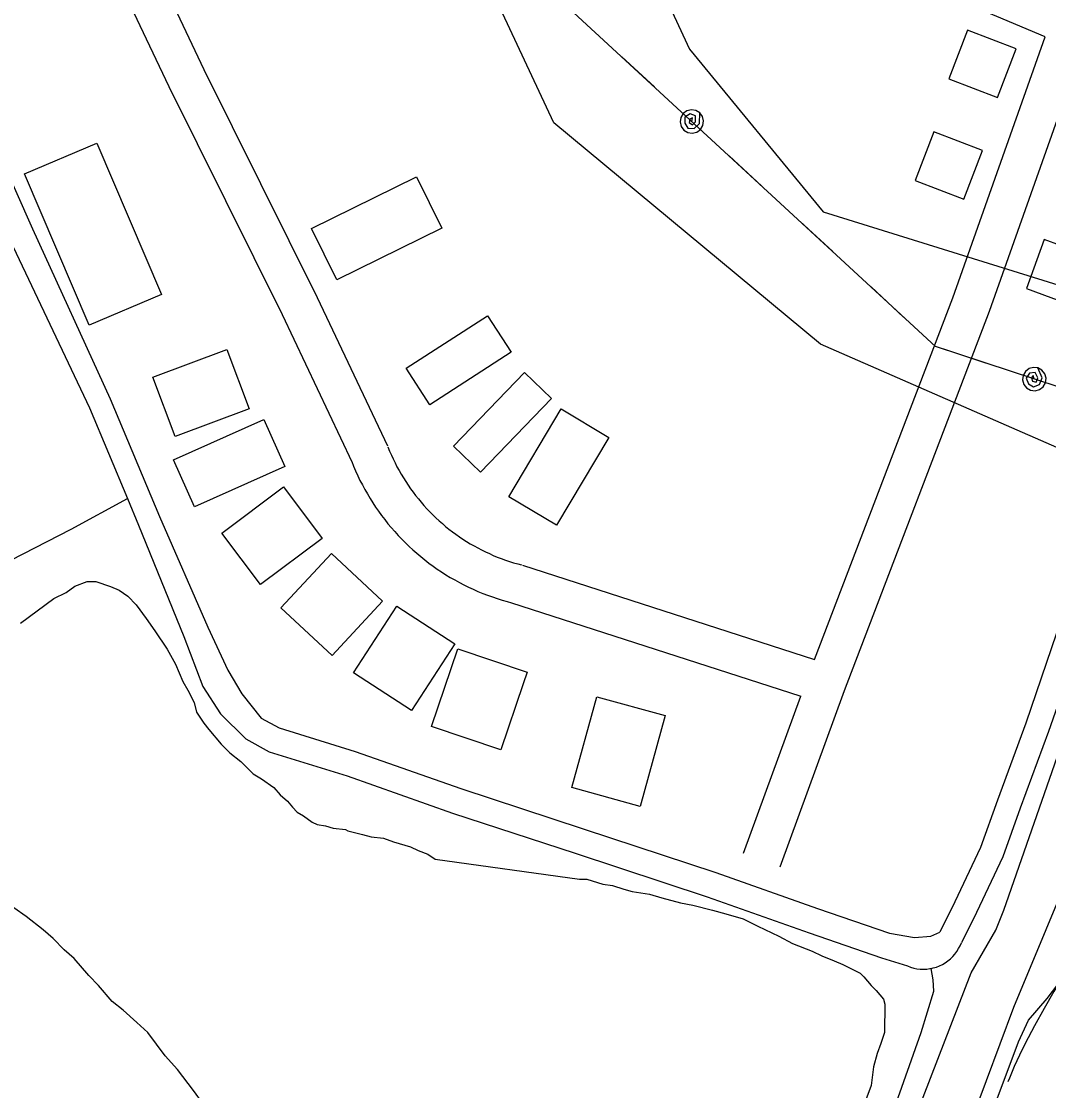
# Model space of a CAD drawing. Extents: x 3567028 to 3605064, y 510945 to 536587.
# Drawn here: x 3585514 to 3586301, y 532203 to 533023 of the extents above; entities that cross this region are included whole.
import ezdxf

# ---------------------------------------------------------------- set-up
doc = ezdxf.new("R2010")
doc.units = 0
for name, color, linetype in [('V-BLDG-OTLN', 7, 'Continuous'), ('V-LEVE-TOET', 7, 'Continuous'), ('V-ROAD-CNTR', 7, 'Continuous'), ('V-SITE-VEGE', 7, 'Continuous'), ('V-TOPO-SHOR', 7, 'Continuous'), ('V-UTIL-LINE', 7, 'Continuous')]:
    doc.layers.add(name, color=color, linetype=linetype)

msp = doc.modelspace()

# ---------------------------------------------------------------- linework, layer by layer
at = {"layer": 'V-BLDG-OTLN'}
for points in [[(3586261.85, 532964.06), (3586276.16, 533001.41), (3586238.81, 533015.72), (3586224.5, 532978.37)], [(3586235.87, 532886.18), (3586250.18, 532923.53), (3586212.83, 532937.84), (3586198.52, 532900.49)], [(3585565.58, 532789.56), (3585516.03, 532905.54), (3585571.49, 532929.24), (3585621.04, 532813.25)], [(3585835.75, 532864.09), (3585755.3, 532824.52), (3585736.01, 532863.75), (3585816.46, 532903.32)], [(3586297.61, 532855.24), (3586283.83, 532817.69), (3586321.38, 532803.91), (3586335.16, 532841.46)], [(3585808.51, 532756.57), (3585870.87, 532796.79), (3585888.91, 532768.82), (3585826.55, 532728.6)], [(3585688.14, 532725.44), (3585631.41, 532704.22), (3585614.38, 532749.75), (3585671.11, 532770.97)], [(3585844.88, 532696.83), (3585899.17, 532753.34), (3585919.86, 532733.46), (3585865.57, 532676.95)], [(3585887.07, 532658.11), (3585927.2, 532725.43), (3585963.87, 532703.57), (3585923.74, 532636.25)], [(3585715.46, 532681.2), (3585646.26, 532650.28), (3585630.07, 532686.51), (3585699.27, 532717.43)], [(3585744.15, 532626.22), (3585696.92, 532590.77), (3585667.28, 532630.26), (3585714.51, 532665.71)], [(3585790.41, 532578.11), (3585751.68, 532536.42), (3585712.46, 532572.86), (3585751.2, 532614.55)], [(3585845.7, 532545.34), (3585812.54, 532494.31), (3585768.22, 532523.1), (3585801.38, 532574.14)], [(3585898.15, 532514.74), (3585881.04, 532464), (3585827.85, 532481.94), (3585847.98, 532541.63), (3585901.17, 532523.7)], [(3586007.09, 532490.3), (3585987.85, 532420.67), (3585935.46, 532435.15), (3585954.7, 532504.78)]]:
    msp.add_lwpolyline(points, close=True, dxfattribs=at)
at = {"layer": 'V-LEVE-TOET'}
for points in [[(3586052.94, 531798.41), (3586104.62, 531933.09), (3586153.72, 532065.52), (3586241.56, 532293.24), (3586260.48, 532325.76), (3586266.5, 532341.17), (3586309.59, 532464.46)], [(3586347.13, 532442.16), (3586273.95, 532266.67), (3586211.07, 532098.02), (3586157.66, 531950.76), (3586114.62, 531846.32), (3586035.36, 531630.58), (3585939.78, 531388.3), (3585835.54, 531104.93), (3585722.69, 530795)]]:
    msp.add_lwpolyline(points, dxfattribs=at)
at = {"layer": 'V-ROAD-CNTR'}
for points in [[(3586095.13, 532374.5), (3586144.49, 532509.51), (3586255.67, 532800.28), (3586331.03, 533013.22), (3586444, 533301.14), (3586520.88, 533509.91), (3586571.93, 533654.79), (3586651.46, 533864.46), (3586704.45, 534018.13), (3586828.41, 534328.67), (3586954.64, 534667.72)], [(3585144.08, 534085.68), (3585297.02, 533759.17), (3585535.62, 533234.4), (3585653.48, 532985.73), (3585740.38, 532810.79), (3585794.17, 532697.07)], [(3585116.89, 534072.99), (3585269.78, 533746.6), (3585508.41, 533221.77), (3585626.49, 532972.64), (3585713.39, 532797.7), (3585767.06, 532684.24)], [(3586298.27, 533010.56), (3586187.13, 533057.71), (3586087.82, 533177.16)], [(3586121.51, 532533.4), (3586227.51, 532810.65), (3586298.27, 533010.56)], [(3585794.51, 532696.31), (3585795.82, 532693.09), (3585797.13, 532690.06), (3585798.5, 532687.06), (3585799.95, 532684.09), (3585801.45, 532681.15), (3585803.02, 532678.25), (3585804.66, 532675.38), (3585806.36, 532672.55), (3585808.12, 532669.76), (3585809.94, 532667.01), (3585811.82, 532664.29), (3585813.76, 532661.62), (3585815.76, 532658.99), (3585817.82, 532656.41), (3585819.93, 532653.87), (3585822.1, 532651.38), (3585824.32, 532648.94), (3585826.6, 532646.55), (3585828.92, 532644.21), (3585831.3, 532641.92), (3585833.73, 532639.68), (3585836.21, 532637.5), (3585838.74, 532635.37), (3585841.3, 532633.3), (3585843.92, 532631.29), (3585846.58, 532629.33), (3585849.28, 532627.43), (3585852.03, 532625.59), (3585854.81, 532623.82), (3585857.63, 532622.1), (3585860.49, 532620.45), (3585863.38, 532618.86), (3585866.31, 532617.34), (3585869.27, 532615.88), (3585872.27, 532614.49), (3585875.29, 532613.16), (3585878.34, 532611.9), (3585881.42, 532610.7), (3585884.52, 532609.58), (3585887.65, 532608.52), (3585890.8, 532607.53), (3585893.98, 532606.61), (3585896.94, 532605.82)], [(3585766.72, 532685.01), (3585768.15, 532681.49), (3585769.72, 532677.86), (3585771.37, 532674.25), (3585773.1, 532670.69), (3585774.91, 532667.16), (3585776.8, 532663.68), (3585778.76, 532660.24), (3585780.8, 532656.84), (3585782.91, 532653.49), (3585785.1, 532650.18), (3585787.36, 532646.93), (3585789.69, 532643.72), (3585792.08, 532640.57), (3585794.55, 532637.47), (3585797.09, 532634.42), (3585799.69, 532631.43), (3585802.36, 532628.5), (3585805.09, 532625.63), (3585807.88, 532622.82), (3585810.74, 532620.07), (3585813.65, 532617.39), (3585816.63, 532614.77), (3585819.65, 532612.22), (3585822.74, 532609.73), (3585825.88, 532607.31), (3585829.07, 532604.97), (3585832.32, 532602.69), (3585835.61, 532600.48), (3585838.95, 532598.35), (3585842.33, 532596.3), (3585845.77, 532594.31), (3585849.24, 532592.4), (3585852.75, 532590.58), (3585856.31, 532588.82), (3585859.9, 532587.15), (3585863.53, 532585.56), (3585867.19, 532584.04), (3585870.88, 532582.61), (3585874.61, 532581.26), (3585878.36, 532579.99), (3585882.15, 532578.81), (3585885.94, 532577.71), (3585889.2, 532576.84)], [(3585897.67, 532605.61), (3586121.51, 532533.4)], [(3585888.46, 532577.06), (3586111, 532505.27)], [(3586066.95, 532384.8), (3586111, 532505.27)], [(3586316.31, 532297.82), (3586312.72, 532291.93), (3586305.02, 532278.93), (3586297.5, 532265.84), (3586290.15, 532252.64), (3586282.85, 532239.11), (3586278.57, 532230.14), (3586274.59, 532221.25), (3586270.91, 532212.48), (3586269.65, 532209.52)]]:
    msp.add_lwpolyline(points, dxfattribs=at)
at = {"layer": 'V-SITE-VEGE'}
for points in [[(3585512.84, 532561.18), (3585538.37, 532580.03), (3585547.82, 532584.73), (3585554.44, 532589.44), (3585563.89, 532593.2), (3585570.5, 532593.19), (3585581.83, 532589.39), (3585588.43, 532586.55), (3585595.04, 532581.81), (3585601.64, 532575.19), (3585609.17, 532564.79), (3585615.77, 532555.33), (3585625.19, 532541.15), (3585631.78, 532529.81), (3585637.42, 532516.58), (3585641.19, 532509.96), (3585645.89, 532500.51), (3585647.77, 532492.95), (3585653.42, 532484.44), (3585657.19, 532479.71), (3585666.61, 532468.36), (3585673.21, 532461.74), (3585681.7, 532455.11), (3585691.12, 532445.65), (3585697.73, 532441.86), (3585707.16, 532435.24), (3585711.87, 532429.57), (3585717.53, 532424.83), (3585721.3, 532420.1), (3585725.07, 532416.32), (3585729.79, 532413.48), (3585736.39, 532408.74), (3585740.16, 532406.85), (3585746.77, 532405.89), (3585752.43, 532404), (3585761.88, 532403.04), (3585763.76, 532402.09), (3585775.09, 532399.23), (3585781.7, 532397.33), (3585791.14, 532396.37), (3585798.69, 532393.53), (3585811.91, 532389.72), (3585817.57, 532386.88), (3585825.12, 532384.04), (3585830.78, 532380.25)], [(3585830.78, 532380.25), (3585941.24, 532364.94), (3585946.91, 532364.93), (3585959.18, 532361.14), (3585966.73, 532360.18)], [(3585966.73, 532360.18), (3585975.23, 532357.33), (3585981.83, 532355.43), (3585995.05, 532353.52), (3586004.49, 532350.67), (3586018.65, 532346.86), (3586028.09, 532344.96), (3586043.19, 532341.16), (3586053.58, 532338.3), (3586066.79, 532334.51), (3586078.11, 532328.82), (3586094.15, 532321.24), (3586104.53, 532315.55), (3586119.63, 532309.86), (3586127.18, 532306.07), (3586136.62, 532302.27), (3586143.22, 532299.43), (3586156.43, 532292.8), (3586159.26, 532289.96), (3586164.91, 532283.34), (3586168.69, 532279.55), (3586174.34, 532272.93), (3586175.28, 532269.16), (3586175.24, 532247.43), (3586172.39, 532238.94), (3586169.54, 532231.39), (3586166.69, 532221.01), (3586164.78, 532206.84), (3586160.04, 532193.63)], [(3585623.7, 532229.51), (3585610.5, 532247.48), (3585602.02, 532255.05), (3585591.65, 532264.51), (3585583.16, 532271.14), (3585572.79, 532283.43), (3585565.25, 532291), (3585553.94, 532304.24), (3585546.4, 532310.86), (3585537.91, 532319.38), (3585530.37, 532326), (3585517.17, 532336.41), (3585507.73, 532343.04)], [(3585652.91, 532192.63), (3585645.37, 532203.03), (3585633.12, 532219.11), (3585623.7, 532229.51)]]:
    msp.add_lwpolyline(points, dxfattribs=at)
at = {"layer": 'V-TOPO-SHOR'}
for points in [[(3584980.6, 533986.02), (3585005.07, 533994.71), (3585011.68, 533973.49), (3585028.25, 533931.88), (3585070.93, 533846.14), (3585122.69, 533725.04), (3585171.99, 533618.5), (3585225.85, 533501.97), (3585272.25, 533405), (3585309.11, 533320.93), (3585365.46, 533203.15), (3585420.14, 533082.46), (3585472.76, 532974.25), (3585522.05, 532863.55), (3585581.71, 532733.28), (3585619.39, 532642.98)], [(3584980.6, 533986.02), (3584960.96, 533977.81), (3584979.54, 533952.79), (3585006.45, 533916.94), (3585051.19, 533831), (3585105.61, 533715.22), (3585153.44, 533604.53), (3585207.34, 533487.5), (3585254.06, 533387.15), (3585290.14, 533303.88), (3585346.92, 533181.29), (3585404.38, 533066.43), (3585455.41, 532962.19), (3585507.36, 532849.71), (3585565.77, 532726.31), (3585594.79, 532656.74), (3585603.33, 532636.28)], [(3586395.71, 532763.64), (3586393.56, 532756.64), (3586389.53, 532746.92), (3586384.37, 532742.35), (3586362.17, 532679.41), (3586337.32, 532612.34), (3586306.99, 532553.51), (3586283.32, 532484.47), (3586261.63, 532425.63), (3586248.61, 532389.15), (3586228.91, 532347.57), (3586217.49, 532324.44)], [(3586429.59, 532757.33), (3586419.83, 532732.87), (3586396.35, 532687.61), (3586354.27, 532604.86), (3586324.83, 532546.63), (3586300.75, 532478.27), (3586279.01, 532419.32), (3586265.72, 532382.06), (3586245.56, 532339.52), (3586234.07, 532316.25)], [(3585362.74, 532522.99), (3585435.04, 532568.4), (3585496.34, 532604.8), (3585551.73, 532633.35), (3585594.79, 532656.74)], [(3585619.39, 532642.98), (3585656.5, 532558.24), (3585671.85, 532525.08), (3585682.46, 532506.98), (3585697.44, 532488.41), (3585711.25, 532480.87), (3585769.35, 532462.8), (3585850.3, 532434.35), (3585944.28, 532403.62), (3586045.71, 532370), (3586123.87, 532342.36), (3586178.87, 532323.53), (3586198.21, 532320.24), (3586210.73, 532321.34), (3586217.49, 532324.44)], [(3585603.33, 532636.28), (3585638.12, 532551.04), (3585652.58, 532512.55), (3585666.28, 532491.72), (3585685.48, 532472.45), (3585703.52, 532462.61), (3585763.15, 532444.06), (3585843.96, 532415.65), (3585938.11, 532384.87), (3586039.32, 532351.33), (3586117.38, 532323.72), (3586172.69, 532304.78), (3586192.71, 532298.44)], [(3586192.71, 532298.44), (3586195.06, 532297.54), (3586197.48, 532296.84), (3586199.95, 532296.34), (3586202.45, 532296.04), (3586204.96, 532295.94), (3586207.48, 532296.04), (3586209.98, 532296.35), (3586210.89, 532296.54), (3586212.44, 532296.86), (3586214.86, 532297.57), (3586217.21, 532298.47), (3586219.48, 532299.56), (3586221.66, 532300.83), (3586223.72, 532302.27), (3586225.66, 532303.87), (3586227.47, 532305.63), (3586229.12, 532307.53), (3586230.62, 532309.55), (3586231.95, 532311.69), (3586233.1, 532313.93), (3586234.07, 532316.25)], [(3586212.94, 532279.09), (3586212.74, 532283.49), (3586212.33, 532287.87), (3586211.71, 532292.22), (3586210.89, 532296.54)], [(3585800.82, 530973.3), (3585833.11, 531062.31), (3585869.68, 531159.43), (3585900.81, 531246.12), (3585936.6, 531339.76), (3585991.85, 531490.29), (3586028.02, 531582), (3586078.59, 531712.79), (3586117.1, 531815.72), (3586128.78, 531850.94), (3586136.56, 531869.13), (3586145.88, 531883.82), (3586154.03, 531895.04), (3586158.31, 531906.65), (3586161.81, 531917.1), (3586164.17, 531939.55), (3586173.13, 531968.19), (3586188.3, 532005.34), (3586261.43, 532196.49), (3586277.77, 532240.22), (3586285.54, 532256.86), (3586299.9, 532273.48), (3586316.98, 532295.91)], [(3585640.43, 530723.19), (3585656.99, 530771.44), (3585694.87, 530882.06), (3585747.32, 531023.67), (3585804.1, 531168.41), (3585860.1, 531316.29), (3585917.69, 531479.47), (3585972.91, 531631.29), (3586032.87, 531801.14), (3586078.61, 531918.82), (3586129.86, 532045.12), (3586170.88, 532155.73), (3586203.22, 532247.53), (3586212.94, 532279.09)]]:
    msp.add_lwpolyline(points, dxfattribs=at)
at = {"layer": 'V-UTIL-LINE'}
for points in [[(3596327.84, 519244.75), (3596555.73, 520553.55), (3596608.67, 520856.41), (3596642.75, 521383.23), (3596692.82, 522850), (3596727.62, 524403.39), (3596836.4, 524401.59), (3596810.27, 524627.49), (3596703.19, 525544.98), (3596437.4, 527490.36), (3596297.25, 528599.71), (3596136.12, 529068.6), (3595798.55, 529823.13), (3595723.95, 529790.57), (3593807.53, 530393.43), (3590721.46, 531321.39), (3590641.14, 531392.88), (3586481.85, 532688.71), (3586460.6, 532628.87), (3586412.1, 532649.96), (3586125.99, 532775.17), (3585921.61, 532944.8), (3585269.66, 534343.27), (3585128.28, 534649.82)], [(3591245.75, 531186.07), (3590813.43, 531316.05), (3589953.9, 531566.16), (3589097.94, 531821.9), (3588271.28, 532086.65), (3587446.76, 532354.74), (3587034.43, 532494.67), (3586632.86, 532635.47), (3586214.33, 532773.19), (3585910.41, 533053.98), (3585734.39, 533425.36), (3585548.53, 533820.99), (3585363.4, 534224.67), (3585184.13, 534603.21), (3585160.3, 534653.34)], [(3585262.89, 534650.95), (3586025.62, 533001.31), (3586128.15, 532876.49), (3589487.52, 531831.15), (3594583.76, 530246.17), (3594630.25, 530174.41), (3594544.43, 526966.93), (3594544.44, 526966.22), (3594533.46, 526554.79), (3594478.66, 524510.15), (3594531.73, 524441.63), (3594542.49, 524391.38), (3594726.3, 524375.64), (3594242.08, 521684.28), (3594146.02, 521331.76), (3594061.42, 521334.49), (3594004.16, 521248), (3593910.38, 521193.73), (3593722.33, 520581.03), (3593792.25, 520296.65)], [(3585998.82, 532972.3), (3585973.85, 532995.37)], [(3586027.47, 532945.83), (3586027.87, 532948.68), (3586025.8, 532947.63), (3586025.48, 532944.9), (3586027.84, 532943.16), (3586030.26, 532945.55), (3586030.19, 532950.23), (3586026.13, 532951.56), (3586022, 532949), (3586021.95, 532944.42), (3586024.5, 532940.74), (3586029.32, 532940.48), (3586033.28, 532944.29), (3586033.57, 532952.44), (3586030.58, 532954.28), (3586027.11, 532954.83), (3586023.7, 532954.01), (3586020.86, 532951.94), (3586019.02, 532948.95), (3586018.47, 532945.48), (3586019.29, 532942.06), (3586021.36, 532939.22), (3586024.35, 532937.39), (3586027.82, 532936.84), (3586031.24, 532937.66), (3586034.08, 532939.73), (3586035.91, 532942.72), (3586036.46, 532946.19), (3586035.64, 532949.6), (3586033.57, 532952.44)], [(3586081.09, 532896.3), (3586056.11, 532919.37)], [(3586135.44, 532846.08), (3586110.47, 532869.15)], [(3586189.79, 532795.86), (3586164.82, 532818.94)], [(3586252.89, 532760.5), (3586220.59, 532771.13)], [(3586289.93, 532748.31), (3586289.12, 532751.07), (3586287.67, 532749.25), (3586288.51, 532746.64), (3586291.38, 532746.04), (3586292.59, 532749.21), (3586290.58, 532753.45), (3586286.34, 532752.97), (3586283.65, 532748.92), (3586285.51, 532744.74), (3586289.35, 532742.45), (3586293.84, 532744.21), (3586295.87, 532749.33), (3586292.75, 532756.86), (3586289.26, 532757.29), (3586285.88, 532756.35), (3586283.11, 532754.19), (3586281.39, 532751.13), (3586280.96, 532747.64), (3586281.9, 532744.26), (3586284.06, 532741.49), (3586287.12, 532739.77), (3586290.61, 532739.34), (3586293.99, 532740.28), (3586296.76, 532742.44), (3586298.48, 532745.5), (3586298.91, 532748.99), (3586297.97, 532752.37), (3586295.8, 532755.14), (3586292.75, 532756.86)]]:
    msp.add_lwpolyline(points, dxfattribs=at)

doc.saveas('drawing.dxf')
